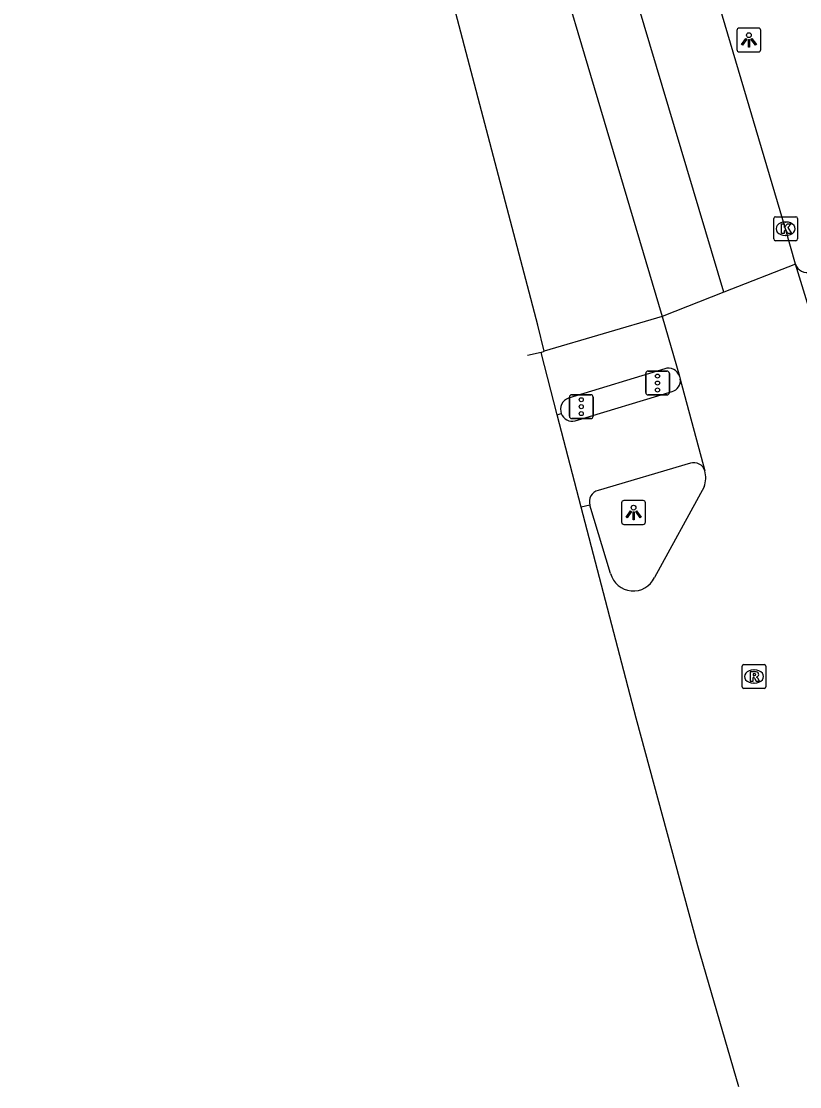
# Model space of a CAD drawing. Extents: x 161801 to 162379, y 382315 to 382832.
# Drawn here: x 161851.52 to 161884.06, y 382314.99 to 382359.55 of the extents above; entities that cross this region are included whole.
import ezdxf

# ---------------------------------------------------------------- set-up
doc = ezdxf.new("R2010")
doc.units = 0
for name, color, linetype in [('IMGEO_Fietspad_open', 7, 'Continuous'), ('IMGEO_Kolk', 7, 'Continuous'), ('IMGEO_Lichtpunt', 7, 'Continuous'), ('IMGEO_OVBaan_gesloten', 7, 'Continuous'), ('IMGEO_Rijbaan_lokaal_gesloten', 7, 'Continuous'), ('IMGEO_Rijbaan_lokaal_open', 7, 'Continuous'), ('IMGEO_Rioolput', 7, 'Continuous'), ('IMGEO_Verkeersregelinstallatiepaal', 7, 'Continuous'), ('IMGEO_Voetpad_open', 7, 'Continuous')]:
    doc.layers.add(name, color=color, linetype=linetype)

msp = doc.modelspace()

# ---------------------------------------------------------------- linework, layer by layer
at = {"layer": 'IMGEO_Fietspad_open'}
for points in [[(161874.673, 382342.831), (161878.725, 382344.067)], [(161873.921, 382343.094), (161874.096, 382343.138)], [(161879.494, 382341.066), (161875.633, 382339.928)]]:
    msp.add_lwpolyline(points, dxfattribs=at)
for centre, radius, start, end in [((161878.613, 382344.515), 0.461, 284.0658, 7.7798), ((161874.56, 382343.314), 0.496, 200.7964, 283.1721), ((161879.64, 382340.614), 0.474, 15.8456, 107.8712), ((161875.75, 382339.464), 0.479, 104.1911, 198.0654)]:
    msp.add_arc(centre, radius, start, end, dxfattribs=at)
at = {"layer": 'IMGEO_Kolk'}
for p, q in [((161883.051, 382351.371), (161883.903, 382351.371)), ((161882.976, 382350.445), (161882.976, 382351.297)), ((161883.464, 382351.151), (161883.489, 382351.151)), ((161883.977, 382351.297), (161883.977, 382350.445)), ((161883.487, 382350.591), (161883.462, 382350.591)), ((161883.903, 382350.371), (161883.051, 382350.371))]:
    msp.add_line(p, q, dxfattribs=at)
for points in [[(161883.051, 382351.371), (161883.903, 382351.371)], [(161882.976, 382350.445), (161882.976, 382351.297)], [(161883.297, 382351.071), (161883.42, 382351.071), (161883.42, 382350.92), (161883.55, 382351.071), (161883.714, 382351.071), (161883.568, 382350.92), (161883.721, 382350.671), (161883.569, 382350.671), (161883.484, 382350.835), (161883.42, 382350.768), (161883.42, 382350.671), (161883.297, 382350.671), (161883.297, 382351.071)], [(161883.977, 382351.297), (161883.977, 382350.445)], [(161883.903, 382350.371), (161883.051, 382350.371)]]:
    msp.add_lwpolyline(points, dxfattribs=at)
for centre, start, end in [((161883.053, 382351.295), 91.552, 178.448), ((161883.053, 382351.295), 91.552, 178.448), ((161883.901, 382351.295), 1.552, 88.448), ((161883.901, 382351.295), 1.552, 88.448), ((161883.053, 382350.447), 181.552, 268.448), ((161883.053, 382350.447), 181.552, 268.448), ((161883.901, 382350.447), 271.552, 358.448), ((161883.901, 382350.447), 271.552, 358.448)]:
    msp.add_arc(centre, 0.0765, start, end, dxfattribs=at)
for centre, major_axis, ratio, start_param, end_param in [((161883.463, 382350.871), (-0.387, 0.002), 0.722429, 4.712389, 7.853982), ((161883.488, 382350.871), (-0.39, 0.002), 0.717154, 1.570796, 4.712389)]:
    msp.add_ellipse(centre, major_axis=major_axis, ratio=ratio, start_param=start_param, end_param=end_param, dxfattribs=at)
at = {"layer": 'IMGEO_Lichtpunt'}
for p, q in [((161881.441, 382359.169), (161881.441, 382358.362)), ((161881.441, 382359.169), (161881.441, 382358.362)), ((161882.343, 382359.264), (161881.535, 382359.264)), ((161882.343, 382359.264), (161881.535, 382359.264)), ((161882.437, 382358.362), (161882.437, 382359.169)), ((161882.437, 382358.362), (161882.437, 382359.169)), ((161881.535, 382358.268), (161882.343, 382358.268)), ((161881.535, 382358.268), (161882.343, 382358.268)), ((161876.619, 382339.409), (161876.619, 382338.602)), ((161876.619, 382339.409), (161876.619, 382338.602)), ((161877.521, 382339.504), (161876.713, 382339.504)), ((161877.521, 382339.504), (161876.713, 382339.504)), ((161877.615, 382338.602), (161877.615, 382339.409)), ((161877.615, 382338.602), (161877.615, 382339.409)), ((161876.713, 382338.508), (161877.521, 382338.508)), ((161876.713, 382338.508), (161877.521, 382338.508))]:
    msp.add_line(p, q, dxfattribs=at)
for points in [[(161881.815, 382358.833), (161881.854, 382358.805), (161881.666, 382358.543), (161881.628, 382358.57), (161881.815, 382358.833)], [(161881.917, 382358.785), (161881.964, 382358.785), (161881.964, 382358.463), (161881.917, 382358.463), (161881.917, 382358.785)], [(161882.027, 382358.805), (161882.065, 382358.832), (161882.252, 382358.57), (161882.213, 382358.542), (161882.027, 382358.805)], [(161876.993, 382339.073), (161877.032, 382339.045), (161876.844, 382338.783), (161876.806, 382338.81), (161876.993, 382339.073)], [(161877.095, 382339.025), (161877.142, 382339.025), (161877.142, 382338.703), (161877.095, 382338.703), (161877.095, 382339.025)], [(161877.205, 382339.045), (161877.243, 382339.072), (161877.43, 382338.81), (161877.391, 382338.782), (161877.205, 382339.045)]]:
    msp.add_lwpolyline(points, dxfattribs=at)
for centre in [(161881.94, 382358.967), (161877.118, 382339.207)]:
    msp.add_circle(centre, 0.0994, dxfattribs=at)
for centre, start, end in [((161881.535, 382359.169), 90, 180), ((161881.535, 382359.169), 90, 180), ((161882.343, 382359.169), 0, 90), ((161882.343, 382359.169), 0, 90), ((161881.535, 382358.362), 180, 270), ((161881.535, 382358.362), 180, 270), ((161882.343, 382358.362), 270, 0), ((161882.343, 382358.362), 270, 360), ((161876.713, 382339.409), 90, 180), ((161876.713, 382339.409), 90, 180), ((161877.521, 382339.409), 0, 90), ((161877.521, 382339.409), 0, 90), ((161876.713, 382338.602), 180, 270), ((161876.713, 382338.602), 180, 270), ((161877.521, 382338.602), 270, 0), ((161877.521, 382338.602), 270, 360)]:
    msp.add_arc(centre, 0.0946, start, end, dxfattribs=at)
at = {"layer": 'IMGEO_OVBaan_gesloten'}
for points in [[(161873.381, 382345.745), (161873.108, 382346.842), (161869.189, 382361.81), (161866.857, 382370.83)], [(161873.249, 382345.689), (161872.677, 382345.565)], [(161873.249, 382345.689), (161873.381, 382345.745)], [(161873.921, 382343.094), (161873.249, 382345.689)], [(161874.921, 382339.229), (161873.921, 382343.094)], [(161881.519, 382314.989), (161879.81, 382320.874), (161877.227, 382330.409), (161874.921, 382339.229)]]:
    msp.add_lwpolyline(points, dxfattribs=at)
at = {"layer": 'IMGEO_Rijbaan_lokaal_gesloten'}
for points in [[(161880.89, 382348.212), (161873.956, 382371.495), (161860.968, 382415.409), (161843.36, 382471.44), (161833.869, 382499.799), (161823.261, 382529.817), (161819.934, 382538.863), (161819.264, 382540.686)], [(161870.99, 382371.86), (161878.312, 382347.2)], [(161883.885, 382349.387), (161883.476, 382350.871), (161880.724, 382360.135)], [(161883.885, 382349.387), (161880.89, 382348.212)], [(161884.774, 382346.495), (161883.885, 382349.387)], [(161880.89, 382348.212), (161878.312, 382347.2)], [(161878.312, 382347.2), (161879.037, 382344.701)], [(161879.037, 382344.701), (161879.07, 382344.577)], [(161879.07, 382344.577), (161880.096, 382340.744)], [(161880.07, 382340.077), (161877.992, 382336.284)], [(161875.295, 382339.315), (161874.921, 382339.229)], [(161876.157, 382336.45), (161875.295, 382339.315)]]:
    msp.add_lwpolyline(points, dxfattribs=at)
for centre, radius, start, end in [((161879.04, 382340.451), 1.096, 340.0369, 15.4986), ((161877.105, 382336.706), 0.982, 195.1221, 334.5398)]:
    msp.add_arc(centre, radius, start, end, dxfattribs=at)
at = {"layer": 'IMGEO_Rijbaan_lokaal_open'}
msp.add_lwpolyline([(161878.312, 382347.2), (161873.381, 382345.745)], dxfattribs=at)
at = {"layer": 'IMGEO_Rioolput'}
for p, q in [((161881.653, 382331.718), (161881.653, 382332.57)), ((161881.728, 382332.644), (161882.58, 382332.644)), ((161882.141, 382332.424), (161882.166, 382332.424)), ((161882.654, 382332.57), (161882.654, 382331.718)), ((161882.164, 382331.864), (161882.139, 382331.864)), ((161882.58, 382331.644), (161881.728, 382331.644))]:
    msp.add_line(p, q, dxfattribs=at)
for points in [[(161881.653, 382331.718), (161881.653, 382332.57)], [(161881.728, 382332.644), (161882.58, 382332.644)], [(161882.242, 382332.342), (161881.99, 382332.344), (161881.99, 382331.944)], [(161882.168, 382332.263), (161882.114, 382332.263), (161882.114, 382332.182)], [(161882.654, 382332.57), (161882.654, 382331.718)], [(161881.99, 382331.944), (161882.114, 382331.944), (161882.114, 382332.106), (161882.125, 382332.106)], [(161882.114, 382332.182), (161882.166, 382332.182)], [(161882.172, 382332.077), (161882.243, 382331.944), (161882.383, 382331.944), (161882.318, 382332.07)], [(161882.58, 382331.644), (161881.728, 382331.644)]]:
    msp.add_lwpolyline(points, dxfattribs=at)
for centre, radius, start, end in [((161881.73, 382332.568), 0.0765, 91.552, 178.448), ((161881.73, 382332.568), 0.0765, 91.552, 178.448), ((161882.174, 382332.167), 0.0964, 77.0061, 93.1865), ((161882.188, 382332.224), 0.0378, 276.6634, 79.6772), ((161882.241, 382332.232), 0.109, 350.3612, 89.416), ((161882.239, 382332.232), 0.112, 277.5842, 350.9817), ((161882.578, 382332.568), 0.0765, 1.552, 88.448), ((161882.578, 382332.568), 0.0765, 1.552, 88.448), ((161882.124, 382332.053), 0.0533, 26.0293, 88.6989), ((161882.15, 382332.371), 0.19, 274.7715, 282.9687), ((161882.223, 382332.017), 0.108, 29.5134, 73.7905), ((161881.73, 382331.72), 0.0765, 181.552, 268.448), ((161881.73, 382331.72), 0.0765, 181.552, 268.448), ((161882.578, 382331.72), 0.0765, 271.552, 358.448), ((161882.578, 382331.72), 0.0765, 271.552, 358.448)]:
    msp.add_arc(centre, radius, start, end, dxfattribs=at)
for centre, major_axis, ratio, start_param, end_param in [((161882.14, 382332.144), (-0.387, 0.002), 0.722429, 4.712389, 7.853982), ((161882.165, 382332.144), (-0.39, 0.002), 0.717154, 1.570796, 4.712389)]:
    msp.add_ellipse(centre, major_axis=major_axis, ratio=ratio, start_param=start_param, end_param=end_param, dxfattribs=at)
at = {"layer": 'IMGEO_Verkeersregelinstallatiepaal'}
for p, q in [((161877.624, 382344.018), (161877.624, 382344.818)), ((161877.624, 382344.818), (161877.624, 382344.018)), ((161877.724, 382344.918), (161878.514, 382344.918)), ((161878.514, 382344.918), (161877.724, 382344.918)), ((161878.614, 382344.818), (161878.614, 382344.018)), ((161878.614, 382344.018), (161878.614, 382344.818)), ((161874.435, 382343.031), (161874.435, 382343.831)), ((161874.435, 382343.831), (161874.435, 382343.031)), ((161874.535, 382343.931), (161875.325, 382343.931)), ((161875.325, 382343.931), (161874.535, 382343.931)), ((161875.425, 382343.831), (161875.425, 382343.031)), ((161875.425, 382343.031), (161875.425, 382343.831)), ((161878.514, 382343.918), (161877.724, 382343.918)), ((161877.724, 382343.918), (161878.514, 382343.918)), ((161875.325, 382342.931), (161874.535, 382342.931)), ((161874.535, 382342.931), (161875.325, 382342.931))]:
    msp.add_line(p, q, dxfattribs=at)
for centre in [(161878.119, 382344.708), (161878.119, 382344.418), (161874.93, 382343.721), (161878.119, 382344.128), (161874.93, 382343.431), (161874.93, 382343.141)]:
    msp.add_circle(centre, 0.085, dxfattribs=at)
for centre, start, end in [((161877.724, 382344.818), 90, 180), ((161877.724, 382344.818), 90, 180), ((161878.514, 382344.818), 0, 90), ((161878.514, 382344.818), 360, 90), ((161874.535, 382343.831), 90, 180), ((161874.535, 382343.831), 90, 180), ((161875.325, 382343.831), 0, 90), ((161875.325, 382343.831), 360, 90), ((161877.724, 382344.018), 180, 270), ((161877.724, 382344.018), 180, 270), ((161878.514, 382344.018), 270, 0), ((161878.514, 382344.018), 270, 0), ((161874.535, 382343.031), 180, 270), ((161874.535, 382343.031), 180, 270), ((161875.325, 382343.031), 270, 0), ((161875.325, 382343.031), 270, 0)]:
    msp.add_arc(centre, 0.1, start, end, dxfattribs=at)
at = {"layer": 'IMGEO_Voetpad_open'}
msp.add_lwpolyline([(161878.419, 382345.014), (161874.4, 382343.786)], dxfattribs=at)
for centre, radius, start, end in [((161884.389, 382349.574), 0.538, 200.364, 285.5199), ((161878.579, 382344.563), 0.478, 16.7331, 109.545), ((161874.559, 382343.316), 0.496, 108.6964, 201.0377)]:
    msp.add_arc(centre, radius, start, end, dxfattribs=at)

doc.saveas('drawing.dxf')
